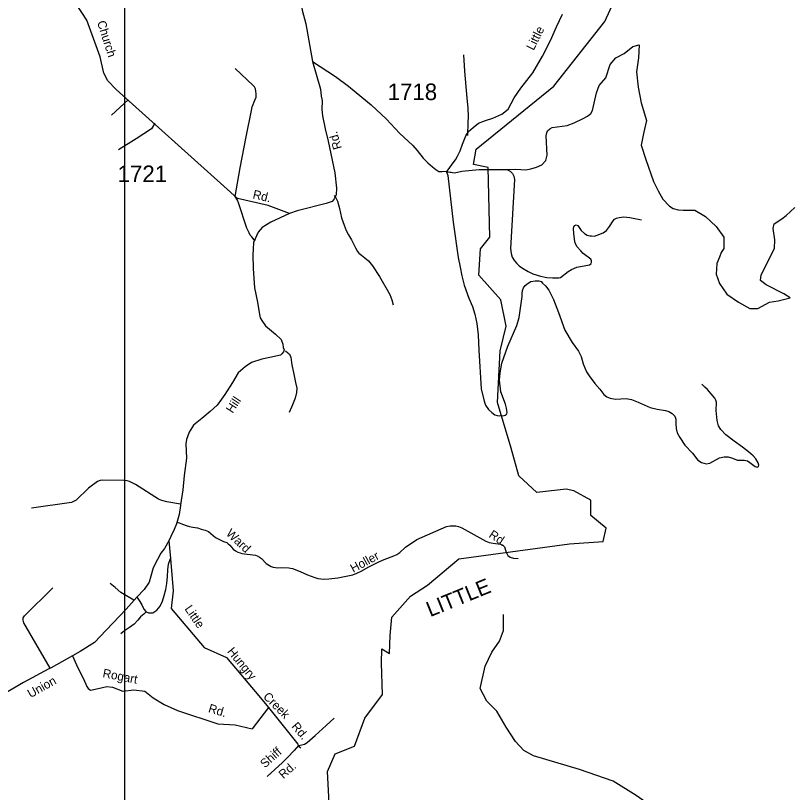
# Model space of a CAD drawing. Extents: x 884530 to 1028605, y 526725 to 653634.
# Drawn here: x 1002580 to 1008420, y 595376 to 601215 of the extents above; entities that cross this region are included whole.
import ezdxf

# ---------------------------------------------------------------- set-up
doc = ezdxf.new("R2010")
doc.units = 0
for name, color, linetype in [('Exist Hydrographic Creek Single Shore', 7, 'Continuous'), ('Exist Hydrographic River Shore Label', 7, 'Continuous'), ('Exist Road Non-System Type 51', 7, 'Continuous'), ('Exist Road Non-System Type 51 Label', 7, 'Continuous'), ('Exist Road Secondary Type 41 Attributed', 7, 'Continuous'), ('Exist Road Secondary Type 51 Attributed', 7, 'Continuous'), ('Exist Road Secondary Type 51 Label', 7, 'Continuous'), ('Exist Road Secondary Type 51 Number Label', 7, 'Continuous'), ('Map Preparation Inset Cut Line', 7, 'Continuous')]:
    doc.layers.add(name, color=color, linetype=linetype)

msp = doc.modelspace()

# ---------------------------------------------------------------- linework, layer by layer
at = {"layer": 'Exist Hydrographic Creek Single Shore'}
for points in [[(1006903.9, 597457.2), (1006903.9, 597571.9), (1006776.5, 597642), (1006719.2, 597654.8), (1006497.7, 597629.3), (1006363.9, 597756.7), (1006304.4, 597963.1), (1006203.3, 598307.3), (1006222.4, 598696), (1006267, 598880.8), (1006228.8, 599078.3), (1006063.2, 599263.1), (1006075.9, 599460.6), (1006146, 599549.8), (1006133.2, 600072.3), (1006021.9, 600095.7), (1006042.3, 600210.2), (1006626.8, 600683.1), (1007010, 601171), (1007198.7, 601584)], [(1004952.6, 595006.9), (1004924.5, 595532.9), (1004981.8, 595666.7), (1005128.3, 595724), (1005204.7, 595934.3), (1005338.5, 596112.7), (1005330.6, 596347.3), (1005334.2, 596455.6), (1005392.2, 596421.8), (1005396.8, 596556.2), (1005408.6, 596692.6), (1005548.3, 596851.9), (1005676.1, 596934.7), (1005911.7, 597132.3), (1006745.4, 597244.5), (1006996.3, 597262.5), (1007018.6, 597361.7), (1006903.9, 597457.2)]]:
    msp.add_lwpolyline(points, dxfattribs=at)
at = {"layer": 'Exist Road Non-System Type 51'}
for p, q in [((1003427.4, 600580.5), (1003301.5, 600466.5)), ((1003732.3, 597267.2), (1003743.8, 597135.2)), ((1004482.1, 596014), (1004359.8, 595854.4))]:
    msp.add_line(p, q, dxfattribs=at)
for points in [[(1006273.5, 600058.6), (1006338.6, 600060.7), (1006379.4, 600058.6), (1006417, 600054.6), (1006453.7, 600061.7), (1006495, 600075.2), (1006536.9, 600093.7), (1006566, 600125), (1006576, 600164.9), (1006569.7, 600310.6), (1006573.5, 600333), (1006579.7, 600348), (1006597.1, 600362.9), (1006613.3, 600372.9), (1006726.7, 600389.1), (1006780.2, 600407.7), (1006847.5, 600440.1), (1006878.6, 600457.6), (1006904.8, 600478.7), (1006916, 600501.1), (1006946.9, 600635), (1006967, 600688.5), (1007016.1, 600746.6), (1007049.5, 600847), (1007092, 600896.1), (1007154.4, 600929.6), (1007221.4, 600983.1), (1007268.3, 600994.2), (1007263.8, 600896.1), (1007248.2, 600791.3), (1007261.6, 600677.4), (1007283.9, 600559.1), (1007324.1, 600425.3), (1007299.5, 600327), (1007283.9, 600240), (1007317.3, 600133), (1007374.6, 599966.6), (1007411, 599896.4), (1007446.7, 599833.9), (1007496, 599781.8), (1007523.4, 599764.5), (1007560, 599754.7), (1007597.7, 599752.2), (1007687.5, 599751.3), (1007765.7, 599704.2), (1007847.1, 599629.6), (1007904.9, 599549.5), (1007904.2, 599463.5), (1007884.1, 599434.4), (1007870.8, 599398.8), (1007852.8, 599351.9), (1007846.2, 599271.6), (1007870.8, 599200.1), (1007926.5, 599119.8), (1008013.6, 599061.8), (1008100.5, 599012.7), (1008160.8, 599012.7), (1008247.9, 599059.6), (1008312.6, 599070.7), (1008401.9, 599093), (1008355.5, 599124), (1008223.4, 599191.2), (1008180.9, 599222.4), (1008185.4, 599267.1), (1008285.8, 599463.5), (1008288.1, 599528.2), (1008274.6, 599615.2), (1008283.5, 599648.7), (1008339.4, 599686.6), (1008372.8, 599711.2), (1008437, 599773.1)], [(1005978.7, 600313.5), (1005979.5, 600331.8), (1005980.7, 600351.7), (1005981.8, 600375.4), (1005983.2, 600411.4), (1005984.4, 600452.6), (1005981.8, 600521.1), (1005974.4, 600594.6), (1005958.2, 600796.3), (1005949.5, 600919.6)], [(1004232, 599854.5), (1004267.6, 600069.1), (1004314, 600302.1), (1004353.1, 600501.6), (1004359.5, 600529.4), (1004365.9, 600546.2), (1004374.3, 600565.3), (1004382.1, 600584.8), (1004387.8, 600601.6), (1004389.4, 600625.1), (1004386.6, 600645.2), (1004383.2, 600664.1), (1004376.6, 600678.1), (1004365.4, 600689.9), (1004230.2, 600815.6)], [(1003626.8, 600406.2), (1003601.6, 600363.4), (1003486.8, 600288.8), (1003352.7, 600206.6)], [(1005820.4, 600040.5), (1005830.9, 600039.2), (1005843.5, 600037.7), (1005853.7, 600036.6), (1005864.5, 600035), (1005879.1, 600033.8), (1005935.6, 600045.4), (1006065.9, 600058.6), (1006221.5, 600056.6), (1006273.5, 600058.6)], [(1006273.5, 600058.6), (1006297.9, 600044.4), (1006315.2, 600027.1), (1006325, 600008.7), (1006329.5, 599981.3), (1006300, 599463.2), (1006305.1, 599427.6), (1006313.2, 599398), (1006330.5, 599371.6), (1006348.8, 599350.3), (1006366.6, 599334.2), (1006391.5, 599315.6), (1006434.2, 599290.3), (1006469.2, 599274.5), (1006527.2, 599255.9), (1006574.8, 599246.4), (1006615.7, 599242.4), (1006664.9, 599243.3), (1006677.3, 599247.1), (1006733.2, 599291.5), (1006758.6, 599306.6), (1006798.7, 599323.3), (1006893.4, 599340.7), (1006905.9, 599350.8), (1006908.7, 599360.4), (1006909.9, 599371.2), (1006904.5, 599383.1), (1006847.6, 599426.2), (1006828.3, 599447), (1006801.9, 599475.6), (1006791.6, 599493.8), (1006784, 599514.8), (1006777.3, 599577.3), (1006775.1, 599615.2), (1006777.3, 599627), (1006783.5, 599637.2), (1006793.7, 599642.6), (1006806.9, 599637.2), (1006832.3, 599598.6), (1006856.6, 599577.9), (1006876.4, 599564.4), (1006897.9, 599559.1), (1006910.5, 599558.1), (1006931, 599557.9), (1006952.4, 599564), (1006997.1, 599582.3), (1007022.7, 599599.6), (1007045, 599629.1), (1007072.2, 599672.7), (1007082.7, 599685.1), (1007096.9, 599692.2), (1007118.3, 599697.3), (1007152, 599701.4), (1007198.7, 599696.3), (1007286.3, 599680)], [(1005820.4, 600040.5), (1005828.5, 600012.4), (1005870.5, 599660.7), (1005908.1, 599397.1), (1005922.3, 599322.7), (1005935.6, 599257.6), (1005952.9, 599188.4), (1005988.5, 599091.7), (1006014.2, 599028.3), (1006032.3, 598969.5), (1006048.6, 598901.4), (1006058.8, 598814.1), (1006063.2, 598700.3), (1006079.2, 598410.1), (1006102.3, 598316), (1006113.6, 598287.8), (1006135.8, 598254), (1006159.2, 598232.1), (1006183.7, 598215), (1006200, 598208.7), (1006217.2, 598206.2), (1006252, 598209.1), (1006261.2, 598211.6), (1006267.6, 598215.9), (1006273, 598222.6), (1006275.2, 598231.4), (1006274.2, 598246.1), (1006270.5, 598264.9), (1006262.5, 598293.9), (1006228.4, 598387.9), (1006217.5, 598473.9), (1006222.9, 598528.7), (1006235.1, 598602.1), (1006279.7, 598729.3), (1006348.9, 598885.5), (1006366.7, 598945.8), (1006389.1, 599104.2), (1006389.3, 599125.2), (1006391.5, 599147.7), (1006397.7, 599168), (1006411.9, 599185.3), (1006432.3, 599204.7), (1006454.7, 599215.9), (1006486.3, 599222), (1006512.7, 599220), (1006531, 599214.9), (1006542.2, 599204.7), (1006564.6, 599184.3), (1006588.2, 599150.6), (1006624.1, 599080.4), (1006661.6, 598982.5), (1006710.2, 598851.5), (1006763.1, 598756.8), (1006810.9, 598692.9), (1006832.3, 598652), (1006847.8, 598597.1), (1006859.9, 598566.5), (1006872.5, 598538.3), (1006891.1, 598508.4), (1006935.7, 598450.3), (1006971.4, 598408), (1007002.7, 598367.8), (1007025.6, 598348.6), (1007050.5, 598339.2), (1007088.8, 598332.4), (1007171.2, 598336.4), (1007209, 598329.3), (1007260.8, 598310), (1007349.4, 598269.2), (1007404.4, 598256.2), (1007466.9, 598247.2), (1007490.9, 598238.7), (1007515.9, 598224.9), (1007535.6, 598205.1), (1007542.8, 598180.7), (1007543.8, 598150.2), (1007546.8, 598110.4), (1007554, 598079.9), (1007574.3, 598043.3), (1007611, 597985.5), (1007667.7, 597925.9), (1007710.1, 597873.9), (1007737.2, 597855), (1007770.7, 597845.8), (1007798.3, 597852), (1007872.9, 597890.2), (1007906.4, 597899.1), (1007935.7, 597899.7), (1007961.1, 597891.6), (1008007.9, 597874.3), (1008057.8, 597874.3), (1008082.8, 597868), (1008099.6, 597856), (1008140.2, 597825.5), (1008155.5, 597821.4), (1008164.7, 597826.5), (1008166.7, 597836.7), (1008161.6, 597852.9), (1008144.3, 597882.5), (1008125.1, 597905.9)], [(1004380.5, 599518.1), (1004355.4, 599550.5), (1004344.7, 599564.5), (1004336.3, 599580.7), (1004319.2, 599616.9), (1004255.6, 599807.5), (1004247.5, 599827.1), (1004232, 599854.5)], [(1004974.4, 599862.3), (1004987.8, 599845.6), (1004999.5, 599820.9), (1005014.7, 599765), (1005031.3, 599695), (1005049.9, 599640), (1005065.5, 599598.5), (1005083.4, 599566.8), (1005106.4, 599528.2), (1005136.5, 599468.4), (1005150.4, 599442.7), (1005161.6, 599429.3), (1005181.2, 599413.1), (1005205.3, 599394.6), (1005233.2, 599370.1), (1005263.8, 599334.8), (1005314.8, 599253.8), (1005393.5, 599119.1), (1005409.7, 599078.9), (1005418.4, 599039.6)], [(1004610.1, 598696.1), (1004626.8, 598681.1), (1004637.5, 598671), (1004644.8, 598660.4), (1004650.3, 598645.9), (1004652.1, 598629.1), (1004654.2, 598603.9), (1004658.2, 598577.4), (1004670, 598532), (1004684.7, 598456), (1004693.9, 598414.8), (1004691.3, 598382.8), (1004682, 598340.2), (1004662, 598289.5), (1004636.7, 598232.3)], [(1008125.1, 597905.9), (1008090.4, 597936.4), (1008045.6, 597972.1), (1007981.4, 598015.8), (1007919.4, 598062.6), (1007880.7, 598103.3), (1007864.1, 598131.2), (1007854.3, 598170.5), (1007846.1, 598247.9), (1007848.1, 598306.9), (1007845, 598323.2), (1007836.9, 598338.5), (1007781, 598404.6), (1007762.6, 598422.9), (1007739.2, 598444.3)], [(1003819.1, 597543.9), (1003716.1, 597559.4), (1003679.9, 597569.7), (1003655.5, 597580), (1003481.5, 597689.5), (1003437.7, 597714), (1003419.7, 597717.8), (1003394, 597721.7), (1003235.5, 597724), (1003215, 597720.4), (1003194.7, 597713.3), (1003127.3, 597662.4), (1003035.3, 597573.7), (1003000.6, 597555.2), (1002699.5, 597511.7)], [(1003790.7, 597409.9), (1003862.3, 597381.8), (1003887.6, 597374.5), (1003911.5, 597370.5), (1003946.9, 597363.7), (1003975.9, 597355.7), (1004006.2, 597347.1), (1004030, 597336.3), (1004083.6, 597292.1), (1004112.5, 597276.2), (1004142.1, 597263.2), (1004168, 597253.6), (1004179, 597245.8), (1004190.5, 597235.8), (1004215.2, 597205.4), (1004233.2, 597190.9), (1004250.6, 597181.5), (1004267.3, 597176.5), (1004281.6, 597172.1), (1004384.4, 597158.4), (1004397.4, 597154), (1004414.7, 597143.9), (1004427.7, 597133.8), (1004464.3, 597097.2), (1004488.5, 597081.7), (1004501.5, 597074.5), (1004516.1, 597070), (1004534.5, 597066), (1004550, 597065.1), (1004579.4, 597066), (1004633.9, 597063.5), (1004646.8, 597062.9), (1004662.7, 597060), (1004720.6, 597037.6), (1004774.1, 597013), (1004829, 596992.1), (1004852.9, 596984.8), (1004875.3, 596980.5), (1004898.4, 596979), (1004935.3, 596980.5), (1005003.3, 596989.2), (1005115.6, 597011.4), (1005145.7, 597023.1), (1005178.2, 597039.1), (1005236.2, 597070.9), (1005312, 597110.6), (1005350.4, 597128), (1005424.1, 597153.3), (1005446.5, 597164.9), (1005468.2, 597180.1), (1005511.6, 597219.1), (1005597.7, 597278.4), (1005819.8, 597375.3), (1005846.7, 597379.1), (1005867.8, 597380), (1005890.6, 597379.1), (1005910, 597375.8), (1005933.8, 597365.9), (1006114.6, 597264.6), (1006141.2, 597255.1), (1006170.8, 597250.1), (1006226.5, 597243.3), (1006244.2, 597235.7), (1006255.2, 597221.4), (1006265.8, 597190), (1006271.9, 597172.4), (1006279.7, 597158.1), (1006297.3, 597145.4), (1006322.6, 597137.8), (1006357.3, 597133.6)], [(1003562.1, 596734.3), (1003578.3, 596725.8), (1003611.3, 596727.4), (1003642.3, 596745.2), (1003668.2, 596776.4), (1003685.3, 596812.7), (1003696.8, 596855.4), (1003710.7, 596900.7), (1003717.8, 596947.1), (1003721.3, 596998.5), (1003724.8, 597049.4), (1003729.4, 597092.8), (1003743.8, 597135.2)], [(1003743.8, 597135.2), (1003764.9, 596890.6), (1003749.5, 596757.7), (1003998.4, 596465.5), (1004166.9, 596389.6), (1004422.4, 596088.7), (1004482.1, 596014)], [(1002841.1, 596309.5), (1002641.1, 596651.4), (1002636, 596670.5), (1002638.1, 596687.4), (1002647, 596703.6), (1002859.6, 596913.9)], [(1003468, 596820.4), (1003370.9, 596879.8), (1003329, 596916), (1003291.3, 596946.4)], [(1003491.3, 596844.4), (1003498.1, 596834.6), (1003513.7, 596812.5), (1003529.9, 596785.4), (1003543.1, 596753.5), (1003559.5, 596735.7), (1003562.1, 596734.3)], [(1003562.1, 596734.3), (1003545.2, 596716.6), (1003519.6, 596696.7), (1003498, 596671.1), (1003472.5, 596640.6), (1003437.3, 596616), (1003399.2, 596590.2), (1003370.3, 596567.6)], [(1008440.2, 594721), (1008389.2, 594771.9), (1008236.4, 594854.8), (1008045.3, 594893), (1007840.5, 594977.2), (1007638.9, 595077.8), (1007245.6, 595352.8), (1007073.3, 595460.8), (1006819.2, 595549.3), (1006473.9, 595651.5), (1006400.4, 595692.9), (1006338.4, 595759.5), (1006267.2, 595867.5), (1006198.3, 595987), (1006122.5, 596062.8), (1006071.9, 596157), (1006111, 596324.7), (1006161.5, 596430.4), (1006218.9, 596513.1), (1006248.8, 596593.6), (1006248.8, 596713)], [(1003008, 596402.7), (1003048.5, 596313.9), (1003089.9, 596231.4), (1003115.4, 596173.7), (1003124.9, 596157.7), (1003144, 596145), (1003201.3, 596157.7), (1003265, 596173.7), (1003309.6, 596167.3), (1003386, 596138.6), (1003468.8, 596148.2), (1003551.6, 596138.6), (1003615.3, 596087.6), (1003698.1, 596036.7), (1003796.9, 595992.1), (1004099.4, 595893.3), (1004230, 595883.7), (1004359.8, 595854.4)], [(1004482.1, 596014), (1004701.1, 595740.2), (1004707.5, 595730.5)], [(1004707.5, 595730.5), (1004732.6, 595733.7), (1004751.6, 595739.6), (1004771.5, 595751.3), (1004832, 595804.5), (1004914.3, 595880.2), (1004973.9, 595935.4)], [(1004707.5, 595730.5), (1004675.4, 595692), (1004625.2, 595638.1), (1004586.7, 595602.1), (1004472.5, 595495.6)], [(1004707.5, 595730.5), (1004713, 595722.7), (1004723.9, 595711.2)]]:
    msp.add_lwpolyline(points, dxfattribs=at)
at = {"layer": 'Exist Road Secondary Type 41 Attributed'}
msp.add_lwpolyline([(1004812.5, 600869.1), (1004984.9, 600757.2), (1005082.4, 600684), (1005181.8, 600600.6), (1005253.8, 600544.1), (1005368.7, 600436.7), (1005467.1, 600331), (1005566.9, 600238.4), (1005598.6, 600200.4), (1005644.6, 600142.7), (1005678, 600108.2), (1005713.3, 600076.7), (1005739.1, 600057.8), (1005762.6, 600042.9), (1005787.6, 600041.8), (1005824.2, 600045.4), (1005843.7, 600071.7), (1005868.6, 600107), (1005887.3, 600129.3), (1005902, 600156.8), (1005922.9, 600199.2), (1005939.3, 600248.5), (1005954.4, 600286.4), (1005965.8, 600311.6), (1005985.7, 600343.5), (1006020.7, 600372.4), (1006060.4, 600405.9), (1006113, 600426), (1006167.1, 600443.7), (1006235.7, 600472.6), (1006283.1, 600511), (1006329.2, 600595.4), (1006377.2, 600669.9), (1006468.9, 600785), (1006541, 600908.5), (1006600.1, 601026.5), (1006647.6, 601130.8), (1006690.9, 601225.4)], dxfattribs=at)
at = {"layer": 'Exist Road Secondary Type 51 Attributed'}
for points in [[(1003906.7, 603998.3), (1003908.5, 603876.5), (1003957.9, 603661.2), (1004031.9, 603446.9), (1004093.7, 603196.6), (1004265.2, 602762.6), (1004265.2, 602760.6), (1004377.5, 602526.9), (1004578.7, 602131.4), (1004618.8, 602020.4), (1004635, 601969.7), (1004661.2, 601792.7), (1004687.2, 601551.7), (1004735.6, 601253.8), (1004761.1, 601151.8), (1004792.9, 600983), (1004812.5, 600869.1)], [(1004640.4, 599726.4), (1004478.4, 599787), (1004248, 599840.4), (1004144.7, 599932.7), (1003335.1, 600658.4), (1003272.6, 600725), (1003243.9, 600782.4), (1003216.5, 600903.3), (1003116.5, 601180.6), (1003035, 601301.6)], [(1004812.5, 600869.1), (1004871.5, 600661.1), (1004877.9, 600608.7), (1004885.3, 600577), (1004881.6, 600508.9), (1004888.1, 600460.6), (1004907.6, 600363.6), (1004929.9, 600271.2), (1004980.8, 600032.2), (1004992.8, 599916.4), (1004991.2, 599868.4), (1004974.2, 599836.9), (1004967.8, 599827.2), (1004959.6, 599817.4), (1004915.1, 599802.9), (1004696.4, 599746.4), (1004640.4, 599726.4)], [(1004640.4, 599726.4), (1004498.1, 599662.9), (1004432.7, 599623), (1004403.3, 599585.7), (1004369, 599508.9), (1004366.9, 599459.8), (1004362.6, 599417.1), (1004366.9, 599314.7), (1004375.4, 599167.5), (1004398.8, 599060.9), (1004414.9, 598967.1), (1004420, 598942.8), (1004435.1, 598916.3), (1004458, 598883.6), (1004535.1, 598820.9), (1004575.6, 598780.4), (1004589.4, 598746.2), (1004592.7, 598720.6), (1004599.1, 598701.4), (1004594.8, 598686.5), (1004582, 598673.7), (1004571.4, 598663), (1004491.3, 598645.6), (1004430.7, 598633.2), (1004353.9, 598607.6), (1004307, 598575.6), (1004254.1, 598529.1), (1004211, 598456.2), (1004154, 598365.9), (1004128.3, 598331.6), (1004094.8, 598286.6), (1004043, 598239), (1003980, 598187.5), (1003917.1, 598136.9), (1003885.3, 598082.7), (1003865.2, 598029.9), (1003859.9, 597996), (1003864.4, 597888.6), (1003848.1, 597758.7), (1003838.5, 597651.1), (1003820.8, 597537.8), (1003820.6, 597531.8), (1003809, 597464), (1003791, 597395.7), (1003772.8, 597353.1), (1003747.3, 597298.6), (1003733.1, 597267.3), (1003699.2, 597209), (1003673.1, 597174.8), (1003647.2, 597126.3), (1003613.4, 597065.2), (1003596.6, 597001.7), (1003583.8, 596957.6), (1003546.5, 596901.7), (1003491.3, 596844.4), (1003412.5, 596754.6), (1003259.9, 596595.3), (1003174.3, 596504.5), (1003065.9, 596435.3), (1003008, 596402.7), (1002846.8, 596313.8), (1002830.6, 596304.3), (1002639.5, 596202.7), (1002460.5, 596100.3)]]:
    msp.add_lwpolyline(points, dxfattribs=at)
at = {"layer": 'Map Preparation Inset Cut Line'}
msp.add_lwpolyline([(985850.1, 565640.1), (985850.1, 581125.7), (1003401.7, 581125.7), (1003401.7, 608590.9), (929019.7, 608590.9), (929019.7, 565640.1)], close=True, dxfattribs=at)

# ---------------------------------------------------------------- texts
at = {"layer": 'Exist Hydrographic River Shore Label'}
msp.add_text('LITTLE', height=114.83, rotation=22.13475, dxfattribs=at).set_placement((1005696.5, 596693.3))
msp.add_text('LITTLE', height=114.83, rotation=22.13475, dxfattribs=at).set_placement((1005696.5, 596693.3))
at = {"layer": 'Exist Road Non-System Type 51 Label'}
for s, rotation, p in [('Ward', 316.5401, (1004157.2, 597315.9)), ('Rd.', 326.42876, (1006132.3, 597298.4)), ('Holler', 28.36919, (1005118.3, 597025.8)), ('Little', 304.11304, (1003847.6, 596756.3)), ('Hungry', 309.32124, (1004167.2, 596434)), ('Rogart', 349.13454, (1003230.8, 596242.8)), ('Creek', 315.03078, (1004436.2, 596091)), ('Rd.', 343.37455, (1004024.1, 595980.9)), ('Rd.', 310.34544, (1004650, 595870.3)), ('Shiff', 41.40396, (1004454.6, 595556.1)), ('Rd.', 41.40396, (1004593.1, 595475.5))]:
    msp.add_text(s, height=65.62, rotation=rotation, dxfattribs=at).set_placement(p)
at = {"layer": 'Exist Road Secondary Type 51 Label'}
for s, rotation, p in [('Church', 287.58261, (1003191.9, 601165)), ('Little', 63.391, (1006474.4, 600947.7)), ('Rd.', 105.93429, (1005033.2, 600218)), ('Rd.', 346.85249, (1004358.6, 599841.9)), ('Hill', 56.99849, (1004211.8, 598221.2)), ('Union', 29.09963, (1002692.6, 596084.5))]:
    msp.add_text(s, height=65.62, rotation=rotation, dxfattribs=at).set_placement(p)
at = {"layer": 'Exist Road Secondary Type 51 Number Label'}
for s, p in [('1718', (1005377.3, 600578.8)), ('1721', (1003347.2, 599962.7))]:
    msp.add_text(s, height=125, dxfattribs=at).set_placement(p)

doc.saveas('drawing.dxf')
